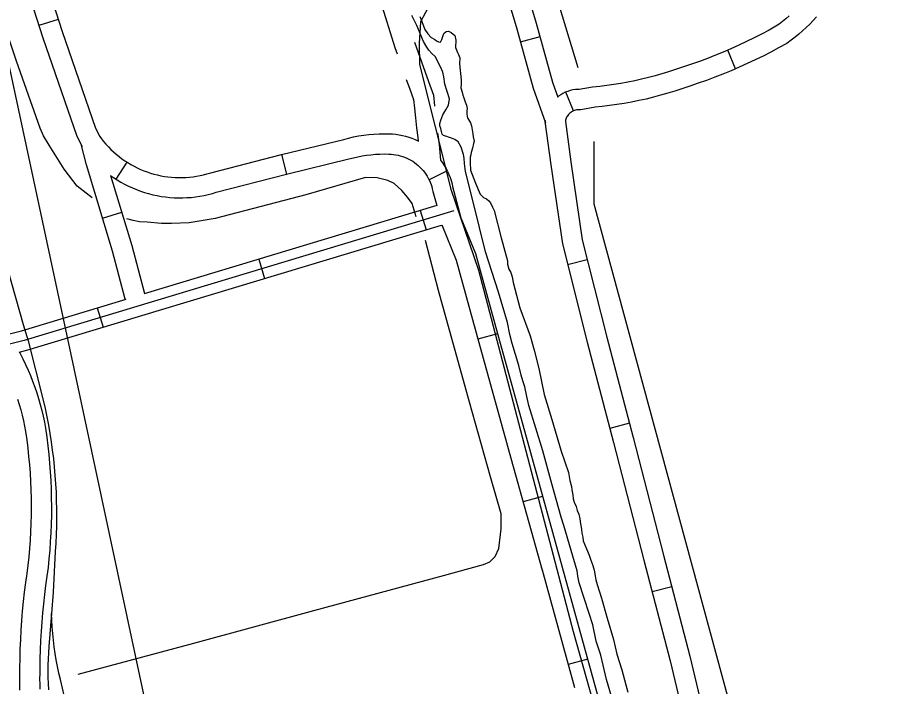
# Model space of a CAD drawing. Extents: x 3419139 to 3457078, y 540382 to 565875.
# Drawn here: x 3441333 to 3442646, y 561071 to 562061 of the extents above; entities that cross this region are included whole.
import ezdxf

# ---------------------------------------------------------------- set-up
doc = ezdxf.new("R2010")
doc.units = 0
for name, color, linetype in [('V-RAIL-TRAK', 7, 'Continuous'), ('V-ROAD-CNTR', 7, 'Continuous'), ('V-SITE-OTLN', 7, 'Continuous'), ('V-TOPO-SHOR', 7, 'Continuous')]:
    doc.layers.add(name, color=color, linetype=linetype)

msp = doc.modelspace()

# ---------------------------------------------------------------- linework, layer by layer
at = {"layer": 'V-RAIL-TRAK'}
for points in [[(3441318, 561687.1), (3441340.8, 561606.5), (3441348.2, 561582.4), (3441370.3, 561494.4), (3441373.1, 561482.1), (3441375.6, 561469.9), (3441378, 561457.6), (3441380.1, 561445.2), (3441382.1, 561432.8), (3441383.8, 561420.4), (3441385.3, 561408), (3441386.6, 561395.5), (3441387.7, 561383), (3441388.6, 561370.5), (3441389.3, 561358), (3441389.7, 561345.5), (3441390, 561332.9), (3441390, 561320.4), (3441389.8, 561307.9), (3441389.4, 561295.3), (3441388.8, 561282.8), (3441388, 561270.3), (3441384.9, 561209.9), (3441382.5, 561178.4), (3441378.8, 561129.6), (3441378.1, 561120.4), (3441377.6, 561111.3), (3441377.2, 561102.2), (3441377.1, 561093), (3441377.3, 561083.9), (3441377.6, 561074.7), (3441378.1, 561065.6)], [(3441395.7, 561080.7), (3441393.4, 561090.3), (3441391.4, 561100), (3441389.6, 561109.7), (3441388, 561119.4), (3441386.5, 561129.2), (3441385.3, 561139), (3441384.3, 561148.8), (3441383.5, 561158.6), (3441382.9, 561168.5), (3441382.5, 561178.4)], [(3441667.2, 560093.1), (3441609.6, 560298.9), (3441548.6, 560524.6), (3441494.2, 560711.1), (3441446.6, 560883.9), (3441414.4, 561001.6), (3441395.7, 561080.7)]]:
    msp.add_lwpolyline(points, dxfattribs=at)
at = {"layer": 'V-ROAD-CNTR'}
for p, q in [((3441392.4, 562058.3), (3441363.9, 562049.2)), ((3442077.6, 562025.1), (3442106.5, 562033.1)), ((3442396.1, 561985.1), (3442384.3, 562012.7)), ((3442155.7, 561922.8), (3442144.7, 561950.7)), ((3441723.1, 561858.2), (3441730.6, 561829.1)), ((3441494.1, 561847), (3441477.8, 561821.8)), ((3441968.7, 561834.2), (3441942, 561820.6)), ((3441458.2, 561764.1), (3441486.9, 561772.7)), ((3441928.9, 561775.5), (3441937.6, 561746.8)), ((3441689.6, 561703.4), (3441698.2, 561674.6)), ((3442176.3, 561702.2), (3442147.2, 561694.8)), ((3441450.2, 561631.2), (3441458.9, 561602.4)), ((3442043.2, 561592.8), (3442014.3, 561584.8)), ((3442238.6, 561460.2), (3442209.6, 561452.6)), ((3442110.1, 561351.9), (3442081.2, 561343.9)), ((3442301.5, 561218.2), (3442272.5, 561210.7)), ((3442176.9, 561111), (3442147.9, 561103))]:
    msp.add_line(p, q, dxfattribs=at)
for points in [[(3442114.8, 561904.7), (3442096.6, 561955.9), (3442072.5, 562043.8), (3442037.8, 562159.9), (3442016.4, 562233.5), (3442004.7, 562281), (3442004.1, 562295.2), (3442002.6, 562303.5), (3441999.4, 562311.2), (3441968.6, 562429.6), (3441924.7, 562586.8), (3441880, 562749.6)], [(3442133.2, 561942.6), (3442125.2, 561964.9), (3442101.3, 562052.1), (3442066.6, 562168.4), (3442045.4, 562241.3), (3442034.5, 562285.3), (3442033.9, 562298.5), (3442031.5, 562312), (3442027.9, 562320.7), (3441997.6, 562437.5), (3441953.6, 562594.8), (3441909, 562757.5)], [(3441339.6, 562223.3), (3441398.2, 562040.3), (3441447.8, 561897.2), (3441454, 561885), (3441456.5, 561881.5), (3441459.8, 561877.4), (3441463.3, 561873.3), (3441466.9, 561869.4), (3441470.6, 561865.7), (3441474.5, 561862), (3441478.5, 561858.5), (3441482.6, 561855.2), (3441486.8, 561852), (3441491.2, 561849), (3441495.6, 561846.1), (3441500.2, 561843.4), (3441504.8, 561840.8), (3441509.5, 561838.4), (3441514.4, 561836.2), (3441519.3, 561834.2), (3441524.2, 561832.3), (3441529.3, 561830.7), (3441534.3, 561829.2), (3441539.5, 561827.9), (3441544.7, 561826.7), (3441549.9, 561825.8), (3441555.1, 561825.1), (3441560.4, 561824.5), (3441565.7, 561824.1), (3441571, 561824), (3441576.3, 561824), (3441581.6, 561824.2), (3441586.9, 561824.6), (3441592.2, 561825.2), (3441597.4, 561826), (3441602.6, 561827), (3441607.8, 561828.1), (3441612.9, 561829.5), (3441618.5, 561831.2), (3441723.3, 561858.2), (3441815.7, 561880.6), (3441822.7, 561882.5), (3441830.1, 561884.2), (3441837.6, 561885.6), (3441845.1, 561886.8), (3441852.7, 561887.7), (3441860.3, 561888.4), (3441867.9, 561888.8), (3441875.5, 561889), (3441883.1, 561888.9), (3441887.9, 561888.7), (3441892.8, 561888.2), (3441897.7, 561887.5), (3441902.5, 561886.5), (3441907.2, 561885.3), (3441911.9, 561883.9), (3441916.5, 561882.2), (3441921.1, 561880.3), (3441925.5, 561878.2), (3441926.1, 561877.8)], [(3441311.1, 562214.1), (3441369.7, 562030.8), (3441420.1, 561885.4), (3441428, 561869.8)], [(3441864.1, 562102.2), (3441869.8, 562084.7), (3441891.3, 562016.7), (3441894.7, 562007.1)], [(3441943.8, 562082.4), (3441929.2, 562054.6), (3441927, 562022.3), (3441927.9, 561991.4), (3441974.3, 561806.8), (3442015.1, 561686.7), (3442155.5, 561152.1), (3442285.1, 560690.8), (3442372.2, 560365.2), (3442380.9, 560344.8), (3442393, 560321.8), (3442412.4, 560298.5), (3442427.7, 560285.9), (3442451.7, 560273.3), (3442476.2, 560263.8), (3442516.2, 560254), (3442548.8, 560262.4), (3442843.6, 560348)], [(3442475.2, 562063.5), (3442470.4, 562059.3), (3442465.4, 562055.2), (3442460.4, 562051.3), (3442455.8, 562048), (3442445.6, 562042.3), (3442434.5, 562036.5), (3442423.3, 562030.8), (3442412, 562025.3), (3442400.7, 562019.9), (3442389.2, 562014.8), (3442377.7, 562009.9), (3442366.1, 562005.1), (3442354.4, 562000.5), (3442342.7, 561996.1), (3442330.9, 561992), (3442319, 561988), (3442306.9, 561984.1), (3442296.8, 561980.7), (3442286.8, 561977.6), (3442276.8, 561974.7), (3442266.8, 561972), (3442256.6, 561969.5), (3442246.5, 561967.2), (3442236.3, 561965.2), (3442226, 561963.3), (3442215.7, 561961.7), (3442205.4, 561960.2), (3442195, 561959), (3442183.9, 561957.9), (3442164.4, 561954.5), (3442162.4, 561954.5), (3442158.6, 561954.3), (3442154.8, 561953.7), (3442151, 561952.8), (3442147.3, 561951.7), (3442143.7, 561950.3), (3442140.2, 561948.6), (3442136.9, 561946.6), (3442133.7, 561944.5), (3442132, 561943)], [(3442515.8, 562062), (3442510.9, 562056.6), (3442505.8, 562051.3), (3442500.6, 562046.2), (3442495.3, 562041.2), (3442489.8, 562036.4), (3442484.2, 562031.8), (3442478.5, 562027.3), (3442472, 562022.6), (3442459.8, 562015.9), (3442448.3, 562009.8), (3442436.7, 562003.9), (3442425, 561998.2), (3442413.2, 561992.7), (3442401.3, 561987.3), (3442389.3, 561982.2), (3442377.3, 561977.3), (3442365.2, 561972.5), (3442353, 561968), (3442340.7, 561963.6), (3442328.4, 561959.5), (3442316.2, 561955.6), (3442306, 561952.2), (3442295.5, 561948.9), (3442284.9, 561945.8), (3442274.2, 561943), (3442263.5, 561940.3), (3442252.7, 561937.9), (3442241.9, 561935.7), (3442231, 561933.7), (3442220.1, 561932), (3442209.2, 561930.5), (3442198.2, 561929.2), (3442187.9, 561928.2), (3442166.9, 561924.5), (3442163.4, 561924.5), (3442161.8, 561924.4), (3442160.3, 561924.2), (3442158.8, 561923.8), (3442157.3, 561923.4), (3442155.8, 561922.8), (3442154.4, 561922.1), (3442153, 561921.3), (3442151.7, 561920.4), (3442150.5, 561919.4), (3442149.4, 561918.4), (3442148.3, 561917.2), (3442147.4, 561916), (3442146.5, 561914.6), (3442145.7, 561913.3), (3442145.1, 561911.9), (3442144.5, 561910.4), (3442144.1, 561908.9), (3442143.8, 561907.3), (3442143.8, 561907.2), (3442152, 561847.2), (3442168.9, 561731.7), (3442205.2, 561587.9), (3442244.1, 561439.2), (3442289.3, 561265), (3442328.4, 561115.4), (3442369.7, 560940.9)], [(3441920.3, 562024.6), (3441941, 561966.4), (3441948.3, 561946.2), (3441949.9, 561930), (3441950, 561929.6)], [(3441908.1, 561969.4), (3441912.8, 561956.2), (3441918.9, 561939.5), (3441920.1, 561926.9), (3441921.6, 561912.4), (3441923.3, 561897.9), (3441925.2, 561883.5), (3441925.9, 561877.9)], [(3442113.7, 561908.9), (3442113.5, 561907), (3442122.3, 561843), (3442139.4, 561725.8), (3442176.1, 561580.4), (3442215.1, 561431.6), (3442260.3, 561257.5), (3442299.2, 561108.2), (3442340.6, 560933.6)], [(3441954.6, 561889.9), (3441954.9, 561887.4), (3441956.9, 561872.8), (3441959, 561850)], [(3441491.8, 561644.2), (3441473.1, 561714.9), (3441434.3, 561842.9), (3441426.6, 561873.4)], [(3441470, 561827.1), (3441474.4, 561824.1), (3441479.8, 561820.6), (3441485.3, 561817.3), (3441490.8, 561814.3), (3441496.6, 561811.4), (3441502.4, 561808.7), (3441508.3, 561806.3), (3441514.2, 561804), (3441520.3, 561802), (3441526.4, 561800.2), (3441532.6, 561798.7), (3441538.9, 561797.3), (3441545.1, 561796.2), (3441551.5, 561795.3), (3441557.8, 561794.6), (3441564.2, 561794.2), (3441570.6, 561794), (3441577, 561794), (3441583.3, 561794.3), (3441589.7, 561794.7), (3441596.1, 561795.5), (3441602.4, 561796.4), (3441608.6, 561797.6), (3441614.9, 561799), (3441621, 561800.6), (3441626.6, 561802.3), (3441730.6, 561829.1), (3441823.1, 561851.6), (3441829.8, 561853.3), (3441836.3, 561854.8), (3441842.8, 561856.1), (3441849.3, 561857.1), (3441855.8, 561857.9), (3441862.4, 561858.5), (3441869, 561858.9), (3441875.6, 561859), (3441882.2, 561858.9), (3441885.8, 561858.7), (3441889.2, 561858.4), (3441892.5, 561857.9), (3441895.9, 561857.2), (3441899.2, 561856.4), (3441902.4, 561855.4), (3441905.6, 561854.3), (3441908.8, 561852.9), (3441911.8, 561851.5), (3441914.8, 561849.8), (3441917.7, 561848.1), (3441920.5, 561846.1), (3441923.2, 561844.1), (3441925.8, 561841.9), (3441928.3, 561839.6), (3441930.7, 561837.1), (3441933, 561834.6), (3441935.1, 561831.9), (3441937.1, 561829.2), (3441938.9, 561826.3), (3441940.6, 561823.3), (3441942.3, 561820)], [(3441958.8, 561850.2), (3441959, 561850), (3441961.9, 561846), (3441964.5, 561841.9), (3441967, 561837.6), (3441969, 561833.6)], [(3441969.4, 561832.9), (3441971.2, 561828.8), (3441973, 561824.2), (3441974.5, 561819.5), (3441975.9, 561814.8), (3441976.8, 561810.7), (3441989.2, 561764.5), (3442010.5, 561711.4), (3442044.6, 561587.7), (3442092.1, 561416.8), (3442139.3, 561247), (3442139.3, 561247), (3442186.2, 561077.1), (3442235.9, 560896.1)], [(3441520.8, 561651.9), (3441501.9, 561723.1), (3441470.6, 561826.8)], [(3441942, 561820.7), (3441943.5, 561817.2), (3441944.8, 561814), (3441945.8, 561810.8), (3441946.7, 561807.5), (3441947.6, 561803.5), (3441953.2, 561782.8)], [(3441520.5, 561652.4), (3441953.9, 561783.1)], [(3441978.6, 561774.9), (3441342.1, 561582.9), (3440930.7, 561479.5), (3440712.9, 561417.7), (3440686.9, 561384.8), (3440683.2, 561350.3), (3440692.2, 561318.2), (3440785.3, 560962.3), (3440786.9, 560908.2)], [(3441334.5, 561565.5), (3441346.1, 561568.4), (3441960.3, 561753.7)], [(3441961, 561754.1), (3441982, 561701.8), (3442015.7, 561579.7), (3442063.2, 561408.7), (3442109.3, 561242.9), (3442109.3, 561243), (3442157.3, 561069.1)], [(3440695.7, 561420.1), (3440704.2, 561430.8), (3440926.8, 561494), (3441338.1, 561597.3), (3441493, 561644.1)], [(3441335.1, 561565.7), (3441336.3, 561563.4), (3441340.3, 561555.4), (3441344.2, 561547.2), (3441347.9, 561539), (3441351.3, 561530.7), (3441354.6, 561522.3), (3441357.7, 561513.8), (3441360.6, 561505.3), (3441363.3, 561496.7), (3441365.8, 561488), (3441368.1, 561479.3), (3441370.2, 561470.5), (3441372.1, 561461.7), (3441373.8, 561452.7), (3441375.6, 561439.7), (3441377.2, 561426.9), (3441378.6, 561414), (3441379.8, 561401.2), (3441380.7, 561388.3), (3441381.5, 561375.5), (3441382, 561362.6), (3441382.3, 561349.7), (3441382.5, 561336.8), (3441382.4, 561323.9), (3441382.1, 561311), (3441381.5, 561298.1), (3441380.8, 561285.3), (3441379.9, 561272.4), (3441378.7, 561259.5), (3441377.4, 561246.7), (3441375.8, 561233.9), (3441373.8, 561220.1), (3441372.1, 561206.6), (3441370.5, 561193), (3441369.2, 561179.4), (3441368.1, 561165.8), (3441367.1, 561152.2), (3441366.4, 561138.5), (3441365.9, 561124.9), (3441365.5, 561111.2), (3441365.4, 561097.2), (3441365.1, 561089.2), (3441365, 561081.6), (3441365.1, 561074), (3441365.3, 561066.4)], [(3441332.1, 561496), (3441334.6, 561488), (3441336.9, 561480), (3441339, 561472), (3441340.9, 561463.9), (3441342.7, 561455.8), (3441344.2, 561447.8), (3441345.9, 561435.7), (3441347.4, 561423.4), (3441348.7, 561411.1), (3441349.9, 561398.7), (3441350.8, 561386.3), (3441351.5, 561374), (3441352, 561361.6), (3441352.3, 561349.2), (3441352.5, 561336.8), (3441352.4, 561324.4), (3441352.1, 561312), (3441351.6, 561299.6), (3441350.9, 561287.2), (3441350, 561274.8), (3441348.9, 561262.5), (3441347.6, 561250.1), (3441346.1, 561237.8), (3441344.1, 561224.2), (3441342.3, 561210.2), (3441340.7, 561196.2), (3441339.3, 561182.1), (3441338.1, 561168.1), (3441337.2, 561154), (3441336.4, 561139.9), (3441335.9, 561125.8), (3441335.5, 561111.7), (3441335.4, 561098), (3441335.1, 561090.1), (3441335, 561081.7), (3441335.1, 561073.3), (3441335.4, 561065)]]:
    msp.add_lwpolyline(points, dxfattribs=at)
at = {"layer": 'V-SITE-OTLN'}
msp.add_lwpolyline([(3441215.1, 559326.2), (3441157, 559313.7), (3440359, 559142.1), (3440035.7, 559073.3), (3439387.2, 558935.4), (3438963.4, 560917.5), (3438901.6, 561206.6), (3440756.7, 561603.2), (3440702.2, 561858.4), (3440994.1, 561929.6), (3441319.4, 561990.3), (3441403.1, 561599), (3441739.1, 560028.5), (3441741.8, 560014.4), (3441372, 559935.4), (3441469.3, 559480.5), (3441489.7, 559384.9)], close=True, dxfattribs=at)
at = {"layer": 'V-TOPO-SHOR'}
for points in [[(3441732.4, 563811.6), (3441962.1, 562824.3), (3442097.7, 562200.8), (3442162.2, 561987.2)], [(3441443, 561793.8), (3441420.5, 561811.2), (3441401.3, 561836.7), (3441378.9, 561871.8), (3441370.5, 561885.8), (3441365.8, 561897.1), (3441360, 561913.8), (3441348.5, 561945.9), (3441330.6, 561996.5), (3441306.4, 562069.6)], [(3442221.9, 561022.2), (3442204.8, 561080.7), (3442196.4, 561116.8), (3442189.7, 561137.5), (3442184.6, 561161.7), (3442179, 561178.4), (3442164.5, 561223.9), (3442162.5, 561233.7), (3442161.2, 561241.9), (3442152.5, 561271.8), (3442141.4, 561308.6), (3442137.8, 561321.3), (3442123.8, 561370.4), (3442110.5, 561419.3), (3442089.5, 561486.4), (3442086.9, 561499.9), (3442084, 561514.3), (3442080.6, 561523), (3442078.4, 561531.4), (3442074.9, 561545.8), (3442064.8, 561578.2), (3442061.7, 561591.7), (3442058.2, 561609.3), (3442044.8, 561654.5), (3442025.6, 561714.1), (3442007.9, 561786), (3441995.9, 561833), (3441994.2, 561844.9), (3441994, 561852.6), (3441993.1, 561858.3), (3441989.3, 561868.8), (3441984.8, 561877.1), (3441980.1, 561880.3), (3441975.1, 561882.6), (3441970.7, 561883.8), (3441968.2, 561884.7), (3441966.4, 561885.4), (3441963.2, 561886.3), (3441961.2, 561888.2), (3441960.3, 561892.3), (3441959.4, 561896.6), (3441958.1, 561900.7), (3441957.9, 561903.9), (3441959.1, 561909.2), (3441962.3, 561916.7), (3441966.9, 561924.1), (3441970.8, 561931.4), (3441972, 561940.5), (3441965.4, 561962.2), (3441963.6, 561973.2), (3441962.5, 561980.2), (3441958.9, 561987.8), (3441950.8, 562003.1), (3441945.8, 562007.5), (3441941.5, 562012.5), (3441938.6, 562016.9), (3441933.9, 562025.5), (3441924, 562049.3), (3441916.6, 562064.2)], [(3441928, 562062.3), (3441931.1, 562055), (3441935.6, 562043.5), (3441940.1, 562036.7), (3441944.9, 562031.6), (3441950.5, 562028.4), (3441953, 562026.6), (3441955.8, 562025.2), (3441958.7, 562024.7), (3441961, 562028.6), (3441962.7, 562034.5), (3441963.8, 562037.4), (3441967.3, 562040.1), (3441970.7, 562040.6), (3441974.8, 562038.9), (3441980, 562034.6), (3441981.5, 562027.7), (3441981.2, 562016.8), (3441984.1, 562009.3), (3441985.7, 562006.3), (3441987.5, 562001.3), (3441986.8, 561992.4), (3441989.3, 561968.9), (3441989.5, 561962.5), (3441989.2, 561957), (3441990.8, 561950.4), (3441992.1, 561945.8), (3441993.5, 561942), (3441995.5, 561936.3), (3441997.3, 561931), (3441998.4, 561926.4), (3441997.9, 561923)], [(3441997.9, 561923), (3441997.9, 561918.2), (3441998.3, 561914.6), (3441999, 561912.3), (3442001.7, 561907.7), (3442003.3, 561905), (3442004.6, 561900.6), (3442005.9, 561894.7), (3442006.8, 561888.8), (3442007.4, 561884.4), (3442008.5, 561877.8), (3442007.8, 561874.4), (3442006.2, 561867.8), (3442004.3, 561861.2), (3442003.6, 561857.8), (3442002.9, 561854.2), (3442002.6, 561845.7), (3442003.5, 561835.2), (3442010.8, 561815.6), (3442017.6, 561799.6), (3442022.6, 561794.5), (3442027.1, 561792.5), (3442030.3, 561789.7), (3442032.8, 561786.7), (3442035.9, 561780.1), (3442038.4, 561775.1), (3442048.6, 561734.7), (3442057.9, 561700.6), (3442058.3, 561695.6), (3442060.1, 561688.6), (3442062.8, 561683.5), (3442064.8, 561677.1), (3442066.6, 561668.5), (3442076.6, 561631.2), (3442091.6, 561589.7), (3442097.6, 561568.4), (3442104.5, 561541.5), (3442112.6, 561502.7), (3442123.8, 561465.7), (3442137.8, 561418.9), (3442148.3, 561387.4), (3442150.5, 561375.5), (3442152.9, 561366.8), (3442153.6, 561361.8), (3442154.7, 561354.3), (3442155.3, 561348.3), (3442156.7, 561343.6), (3442159.6, 561336.9), (3442161.4, 561331), (3442163.6, 561325.5), (3442165.4, 561318.7), (3442166.2, 561311.4), (3442167.6, 561303.4), (3442168, 561297.7), (3442169.8, 561291.7), (3442170.4, 561286.3), (3442172.6, 561280.3), (3442175.1, 561274.4), (3442178.9, 561264.8), (3442181.6, 561257.5), (3442184.3, 561249.5), (3442186.3, 561242.6), (3442188, 561234.2), (3442189.1, 561228.2), (3442190.9, 561221.4), (3442197.6, 561201.3), (3442205.6, 561171.4), (3442215.2, 561140.1), (3442220.1, 561118.4), (3442227.7, 561094.9), (3442233.4, 561072.8), (3442236.3, 561061.8)], [(3442185.8, 561877.5), (3442186.2, 561785.1), (3442421.1, 560919.2), (3442532.9, 560469), (3442585, 560451.9), (3442688.9, 560475.4), (3442833.1, 560545.4), (3442954, 560644.2), (3443005.9, 560684.9), (3443069.3, 560719.8), (3443161.6, 560749.1), (3443271.4, 560749.6), (3443369.8, 560709.6), (3443601.4, 560623.9), (3443647.8, 560583.6), (3443659.6, 560531.7), (3443665.6, 560462.4), (3443665.8, 560421.9), (3443665.9, 560398.8), (3443660.2, 560387.2)], [(3441922.9, 561765.7), (3441917.1, 561785.4), (3441910.1, 561795.1), (3441901.7, 561804.7), (3441890.1, 561815.1), (3441880.7, 561819.5), (3441864.8, 561823.7), (3441847.9, 561824.3), (3441759.2, 561798.6), (3441625.2, 561763.6), (3441586.3, 561756.8), (3441560.3, 561756.1), (3441545.6, 561756.2), (3441524.2, 561757.9), (3441512.7, 561758.7), (3441503.8, 561760.3), (3441494.4, 561763.1)], [(3441422.3, 561088.8), (3441593.3, 561134.7), (3441771, 561182.9), (3441963.4, 561234.8), (3442022.7, 561250.9), (3442032.1, 561255), (3442039.7, 561262.9), (3442045.3, 561274.8), (3442048.5, 561303.8), (3442048.6, 561325.9), (3442033, 561381.1), (3442002, 561491.5), (3441956, 561656.9), (3441936.4, 561730.6)]]:
    msp.add_lwpolyline(points, dxfattribs=at)

doc.saveas('drawing.dxf')
